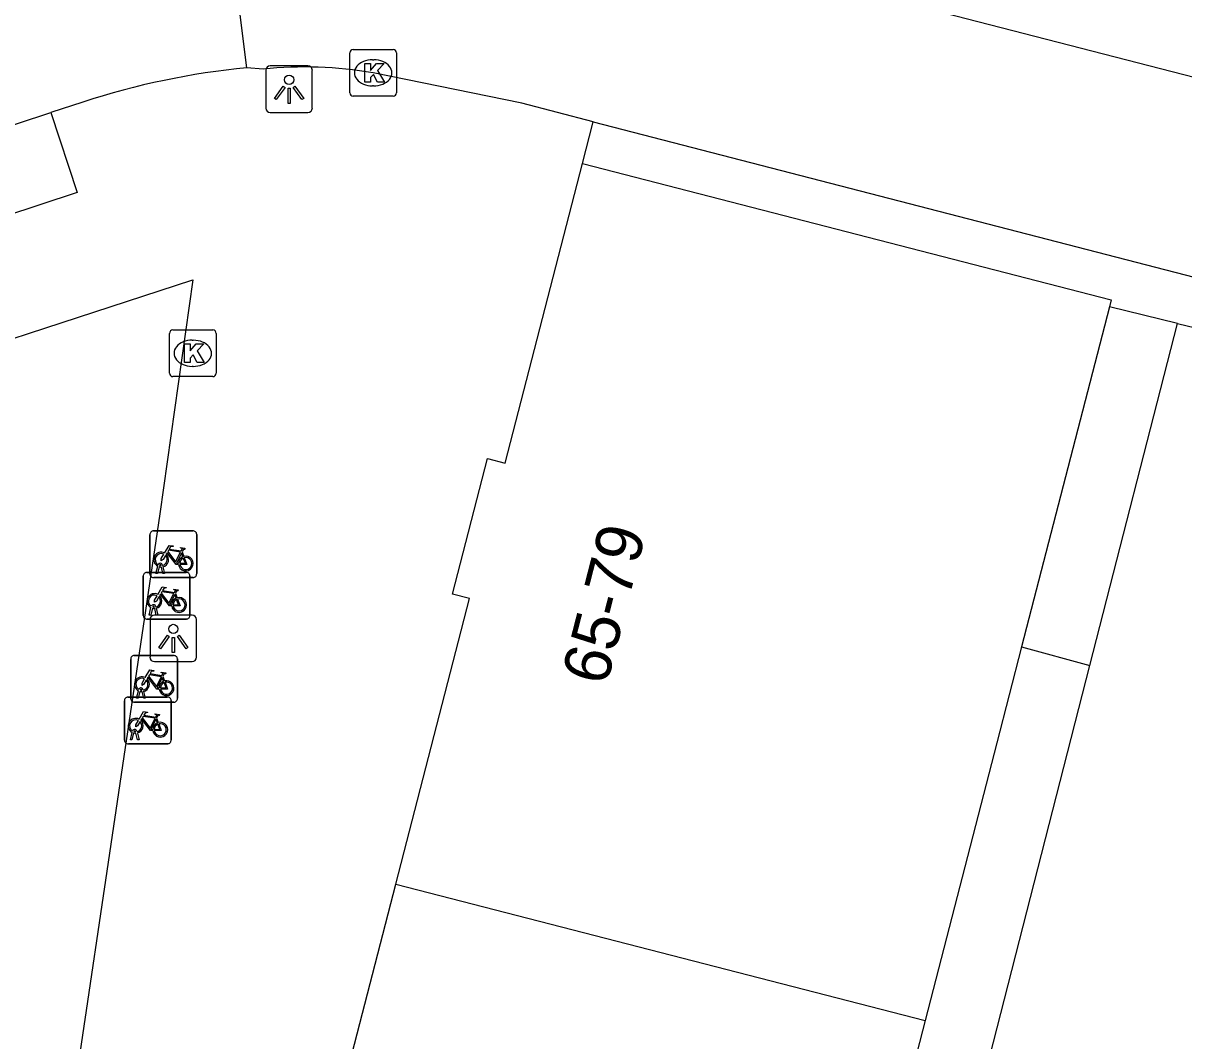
# Model space of a CAD drawing. Extents: x 163686 to 164493, y 382719 to 383870.
# Drawn here: x 164044.47 to 164069.3, y 383145.46 to 383167.24 of the extents above; entities that cross this region are included whole.
import ezdxf

# ---------------------------------------------------------------- set-up
doc = ezdxf.new("R2010")
doc.units = 0
for name, color, linetype in [('IMGEO_Fietsenrek', 7, 'Continuous'), ('IMGEO_Kolk', 7, 'Continuous'), ('IMGEO_Lichtpunt', 7, 'Continuous'), ('IMGEO_Pand', 7, 'Continuous'), ('IMGEO_Pand_nummerreeks', 7, 'Continuous'), ('IMGEO_Rijbaan_lokaal_open', 7, 'Continuous'), ('IMGEO_Voetpad_op_trap', 7, 'Continuous'), ('IMGEO_Voetpad_open', 7, 'Continuous')]:
    doc.layers.add(name, color=color, linetype=linetype)

msp = doc.modelspace()

# ---------------------------------------------------------------- linework, layer by layer
at = {"layer": 'IMGEO_Fietsenrek'}
for p, q in [((164047.253, 383156.373), (164048.094, 383156.373)), ((164048.094, 383156.373), (164047.253, 383156.373)), ((164047.178, 383155.448), (164047.178, 383156.289)), ((164047.178, 383156.289), (164047.178, 383155.448)), ((164048.178, 383156.298), (164048.178, 383155.457)), ((164048.178, 383155.457), (164048.178, 383156.298)), ((164047.865, 383155.922), (164047.901, 383155.827)), ((164047.305, 383155.457), (164047.344, 383155.617)), ((164047.416, 383155.629), (164047.415, 383155.633)), ((164047.447, 383155.64), (164047.448, 383155.633)), ((164047.034, 383154.56), (164047.034, 383155.401)), ((164047.034, 383155.401), (164047.034, 383154.56)), ((164047.109, 383155.485), (164047.95, 383155.485)), ((164047.95, 383155.485), (164047.109, 383155.485)), ((164048.103, 383155.373), (164047.262, 383155.373)), ((164047.262, 383155.373), (164048.103, 383155.373)), ((164047.339, 383155.457), (164047.305, 383155.457)), ((164047.374, 383155.605), (164047.339, 383155.457)), ((164047.457, 383155.457), (164047.423, 383155.599)), ((164047.455, 383155.603), (164047.49, 383155.457)), ((164047.49, 383155.457), (164047.457, 383155.457)), ((164048.034, 383155.41), (164048.034, 383154.569)), ((164048.034, 383154.569), (164048.034, 383155.41)), ((164047.721, 383155.034), (164047.757, 383154.939)), ((164047.161, 383154.569), (164047.2, 383154.729)), ((164047.23, 383154.717), (164047.195, 383154.569)), ((164047.272, 383154.741), (164047.271, 383154.745)), ((164047.313, 383154.569), (164047.279, 383154.711)), ((164047.303, 383154.752), (164047.304, 383154.745)), ((164047.311, 383154.715), (164047.346, 383154.569)), ((164047.959, 383154.485), (164047.118, 383154.485)), ((164047.118, 383154.485), (164047.959, 383154.485)), ((164047.195, 383154.569), (164047.161, 383154.569)), ((164047.346, 383154.569), (164047.313, 383154.569)), ((164046.841, 383153.705), (164047.682, 383153.705)), ((164047.682, 383153.705), (164046.841, 383153.705)), ((164047.766, 383153.63), (164047.766, 383152.789)), ((164047.766, 383152.789), (164047.766, 383153.63)), ((164046.766, 383152.78), (164046.766, 383153.621)), ((164046.766, 383153.621), (164046.766, 383152.78)), ((164047.453, 383153.254), (164047.489, 383153.159)), ((164046.893, 383152.789), (164046.932, 383152.949)), ((164046.962, 383152.937), (164046.927, 383152.789)), ((164047.004, 383152.961), (164047.003, 383152.965)), ((164047.045, 383152.789), (164047.011, 383152.931)), ((164047.035, 383152.972), (164047.036, 383152.965)), ((164047.043, 383152.935), (164047.078, 383152.789)), ((164046.632, 383151.89), (164046.632, 383152.731)), ((164046.632, 383152.731), (164046.632, 383151.89)), ((164046.707, 383152.815), (164047.548, 383152.815)), ((164047.548, 383152.815), (164046.707, 383152.815)), ((164047.691, 383152.705), (164046.85, 383152.705)), ((164046.85, 383152.705), (164047.691, 383152.705)), ((164046.927, 383152.789), (164046.893, 383152.789)), ((164047.078, 383152.789), (164047.045, 383152.789)), ((164047.632, 383152.74), (164047.632, 383151.899)), ((164047.632, 383151.899), (164047.632, 383152.74)), ((164047.319, 383152.364), (164047.355, 383152.269)), ((164046.759, 383151.899), (164046.798, 383152.059)), ((164046.793, 383151.899), (164046.759, 383151.899)), ((164046.828, 383152.047), (164046.793, 383151.899)), ((164046.87, 383152.071), (164046.869, 383152.075)), ((164046.911, 383151.899), (164046.877, 383152.041)), ((164046.901, 383152.082), (164046.902, 383152.075)), ((164046.909, 383152.045), (164046.944, 383151.899)), ((164046.944, 383151.899), (164046.911, 383151.899)), ((164047.557, 383151.815), (164046.716, 383151.815)), ((164046.716, 383151.815), (164047.557, 383151.815))]:
    msp.add_line(p, q, dxfattribs=at)
for points in [[(164047.512, 383155.847), (164047.46, 383155.757), (164047.42, 383155.732), (164047.421, 383155.779), (164047.476, 383155.873)], [(164047.491, 383155.899), (164047.586, 383156.063), (164047.672, 383156.049), (164047.674, 383156.04), (164047.618, 383156.029), (164047.591, 383155.984), (164047.847, 383155.943)], [(164047.787, 383155.655), (164047.737, 383155.655), (164047.546, 383155.906), (164047.527, 383155.874)], [(164047.834, 383155.918), (164047.577, 383155.959), (164047.56, 383155.93), (164047.727, 383155.71), (164047.834, 383155.918)], [(164047.882, 383155.82), (164047.852, 383155.897), (164047.743, 383155.679), (164047.786, 383155.679)], [(164047.847, 383155.943), (164047.872, 383155.992), (164047.866, 383155.996), (164047.843, 383156), (164047.831, 383156.007), (164047.83, 383156.01), (164047.832, 383156.015), (164047.927, 383156), (164047.929, 383155.99), (164047.919, 383155.977), (164047.907, 383155.971), (164047.893, 383155.977), (164047.865, 383155.922)], [(164047.816, 383155.679), (164047.936, 383155.678), (164047.892, 383155.792)], [(164047.912, 383155.799), (164047.967, 383155.654), (164047.817, 383155.654)], [(164047.347, 383155.011), (164047.442, 383155.175), (164047.528, 383155.161), (164047.53, 383155.152), (164047.474, 383155.141), (164047.447, 383155.096), (164047.703, 383155.055)], [(164047.703, 383155.055), (164047.728, 383155.104), (164047.722, 383155.108), (164047.699, 383155.112), (164047.687, 383155.119), (164047.686, 383155.122), (164047.688, 383155.127), (164047.783, 383155.112), (164047.785, 383155.102), (164047.775, 383155.089), (164047.763, 383155.083), (164047.749, 383155.089), (164047.721, 383155.034)], [(164047.368, 383154.959), (164047.316, 383154.869), (164047.276, 383154.844), (164047.277, 383154.891), (164047.332, 383154.985)], [(164047.643, 383154.767), (164047.593, 383154.767), (164047.402, 383155.018), (164047.383, 383154.986)], [(164047.69, 383155.03), (164047.433, 383155.071), (164047.416, 383155.042), (164047.583, 383154.822), (164047.69, 383155.03)], [(164047.738, 383154.932), (164047.708, 383155.009), (164047.599, 383154.791), (164047.642, 383154.791)], [(164047.672, 383154.791), (164047.792, 383154.79), (164047.748, 383154.904)], [(164047.768, 383154.911), (164047.823, 383154.766), (164047.673, 383154.766)], [(164047.079, 383153.231), (164047.174, 383153.395), (164047.26, 383153.381), (164047.262, 383153.372), (164047.206, 383153.361), (164047.179, 383153.316), (164047.435, 383153.275)], [(164047.1, 383153.179), (164047.048, 383153.089), (164047.008, 383153.064), (164047.009, 383153.111), (164047.064, 383153.205)], [(164047.375, 383152.987), (164047.325, 383152.987), (164047.134, 383153.238), (164047.115, 383153.206)], [(164047.422, 383153.25), (164047.165, 383153.291), (164047.148, 383153.262), (164047.315, 383153.042), (164047.422, 383153.25)], [(164047.47, 383153.152), (164047.44, 383153.229), (164047.331, 383153.011), (164047.374, 383153.011)], [(164047.5, 383153.131), (164047.555, 383152.986), (164047.405, 383152.986)], [(164047.435, 383153.275), (164047.46, 383153.324), (164047.454, 383153.328), (164047.431, 383153.332), (164047.419, 383153.339), (164047.418, 383153.342), (164047.42, 383153.347), (164047.515, 383153.332), (164047.517, 383153.322), (164047.507, 383153.309), (164047.495, 383153.303), (164047.481, 383153.309), (164047.453, 383153.254)], [(164047.404, 383153.011), (164047.524, 383153.01), (164047.48, 383153.124)], [(164046.945, 383152.341), (164047.04, 383152.505), (164047.126, 383152.491), (164047.128, 383152.482), (164047.072, 383152.471), (164047.045, 383152.426), (164047.301, 383152.385)], [(164047.288, 383152.36), (164047.031, 383152.401), (164047.014, 383152.372), (164047.181, 383152.152), (164047.288, 383152.36)], [(164047.301, 383152.385), (164047.326, 383152.434), (164047.32, 383152.438), (164047.297, 383152.442), (164047.285, 383152.449), (164047.284, 383152.452), (164047.286, 383152.457), (164047.381, 383152.442), (164047.383, 383152.432), (164047.373, 383152.419), (164047.361, 383152.413), (164047.347, 383152.419), (164047.319, 383152.364)], [(164046.966, 383152.289), (164046.914, 383152.199), (164046.874, 383152.174), (164046.875, 383152.221), (164046.93, 383152.315)], [(164047.241, 383152.097), (164047.191, 383152.097), (164047, 383152.348), (164046.981, 383152.316)], [(164047.336, 383152.262), (164047.306, 383152.339), (164047.197, 383152.121), (164047.24, 383152.121)], [(164047.27, 383152.121), (164047.39, 383152.12), (164047.346, 383152.234)], [(164047.366, 383152.241), (164047.421, 383152.096), (164047.271, 383152.096)]]:
    msp.add_lwpolyline(points, dxfattribs=at)
for centre, radius, start, end in [((164047.256, 383156.295), 0.0779, 92.4484, 184.2845), ((164047.256, 383156.295), 0.0779, 92.4484, 184.2845), ((164048.1, 383156.295), 0.0779, 2.4484, 94.2845), ((164048.1, 383156.295), 0.0779, 2.4484, 94.2845), ((164047.418, 383155.758), 0.159, 62.6766, 242.1369), ((164047.418, 383155.758), 0.129, 63.3192, 238.903), ((164047.418, 383155.758), 0.159, 283.5766, 46.6042), ((164047.398, 383155.629), 0.0499, 12.8025, 158.6934), ((164047.398, 383155.629), 0.0174, 12.8025, 163.4502), ((164047.418, 383155.758), 0.129, 253.415, 269.0204), ((164047.418, 383155.758), 0.129, 283.6043, 43.4302), ((164047.945, 383155.674), 0.159, 113.3408, 178.3217), ((164047.945, 383155.674), 0.159, 187.0065, 105.7708), ((164047.945, 383155.674), 0.129, 113.923, 177.9556), ((164047.945, 383155.674), 0.129, 188.6715, 104.5883), ((164047.112, 383155.407), 0.0779, 92.4484, 184.2845), ((164047.112, 383155.407), 0.0779, 92.4484, 184.2845), ((164047.256, 383155.451), 0.0779, 182.4484, 274.2845), ((164047.256, 383155.451), 0.0779, 182.4484, 274.2845), ((164047.418, 383155.758), 0.159, 253.9967, 271.7867), ((164047.956, 383155.407), 0.0779, 2.4484, 94.2845), ((164047.956, 383155.407), 0.0779, 2.4484, 94.2845), ((164048.1, 383155.451), 0.0779, 272.4484, 4.2845), ((164048.1, 383155.451), 0.0779, 272.4484, 4.2845), ((164047.274, 383154.87), 0.159, 62.6766, 242.1369), ((164047.274, 383154.87), 0.129, 63.3192, 238.903), ((164047.274, 383154.87), 0.129, 283.6043, 43.4302), ((164047.274, 383154.87), 0.159, 283.5766, 46.6042), ((164047.801, 383154.786), 0.159, 113.3408, 178.3217), ((164047.801, 383154.786), 0.159, 187.0065, 105.7708), ((164047.801, 383154.786), 0.129, 113.923, 177.9556), ((164047.801, 383154.786), 0.129, 188.6715, 104.5883), ((164047.254, 383154.741), 0.0499, 12.8025, 158.6934), ((164047.274, 383154.87), 0.159, 253.9967, 271.7867), ((164047.254, 383154.741), 0.0174, 12.8025, 163.4502), ((164047.274, 383154.87), 0.129, 253.415, 269.0204), ((164047.112, 383154.563), 0.0779, 182.4484, 274.2845), ((164047.112, 383154.563), 0.0779, 182.4484, 274.2845), ((164047.956, 383154.563), 0.0779, 272.4484, 4.2845), ((164047.956, 383154.563), 0.0779, 272.4484, 4.2845), ((164046.844, 383153.627), 0.0779, 92.4484, 184.2845), ((164046.844, 383153.627), 0.0779, 92.4484, 184.2845), ((164047.688, 383153.627), 0.0779, 2.4484, 94.2845), ((164047.688, 383153.627), 0.0779, 2.4484, 94.2845), ((164047.006, 383153.09), 0.159, 62.6766, 242.1369), ((164047.006, 383153.09), 0.129, 63.3192, 238.903), ((164047.006, 383153.09), 0.129, 283.6043, 43.4302), ((164047.006, 383153.09), 0.159, 283.5766, 46.6042), ((164047.533, 383153.006), 0.159, 113.3408, 178.3217), ((164047.533, 383153.006), 0.159, 187.0065, 105.7708), ((164047.533, 383153.006), 0.129, 188.6715, 104.5883), ((164046.986, 383152.961), 0.0499, 12.8025, 158.6934), ((164047.006, 383153.09), 0.159, 253.9967, 271.7867), ((164046.986, 383152.961), 0.0174, 12.8025, 163.4502), ((164047.006, 383153.09), 0.129, 253.415, 269.0204), ((164047.533, 383153.006), 0.129, 113.923, 177.9556), ((164046.71, 383152.737), 0.0779, 92.4484, 184.2845), ((164046.71, 383152.737), 0.0779, 92.4484, 184.2845), ((164046.844, 383152.783), 0.0779, 182.4484, 274.2845), ((164046.844, 383152.783), 0.0779, 182.4484, 274.2845), ((164047.554, 383152.737), 0.0779, 2.4484, 94.2845), ((164047.554, 383152.737), 0.0779, 2.4484, 94.2845), ((164047.688, 383152.783), 0.0779, 272.4484, 4.2845), ((164047.688, 383152.783), 0.0779, 272.4484, 4.2845), ((164046.872, 383152.2), 0.159, 62.6766, 242.1369), ((164046.872, 383152.2), 0.129, 63.3192, 238.903), ((164046.872, 383152.2), 0.129, 283.6043, 43.4302), ((164046.872, 383152.2), 0.159, 283.5766, 46.6042), ((164047.399, 383152.116), 0.159, 113.3408, 178.3217), ((164047.399, 383152.116), 0.159, 187.0065, 105.7708), ((164047.399, 383152.116), 0.129, 113.923, 177.9556), ((164047.399, 383152.116), 0.129, 188.6715, 104.5883), ((164046.71, 383151.893), 0.0779, 182.4484, 274.2845), ((164046.71, 383151.893), 0.0779, 182.4484, 274.2845), ((164046.852, 383152.071), 0.0499, 12.8025, 158.6934), ((164046.872, 383152.2), 0.159, 253.9967, 271.7867), ((164046.852, 383152.071), 0.0174, 12.8025, 163.4502), ((164046.872, 383152.2), 0.129, 253.415, 269.0204), ((164047.554, 383151.893), 0.0779, 272.4484, 4.2845), ((164047.554, 383151.893), 0.0779, 272.4484, 4.2845)]:
    msp.add_arc(centre, radius, start, end, dxfattribs=at)
at = {"layer": 'IMGEO_Kolk'}
for p, q in [((164051.452, 383165.754), (164051.452, 383166.606)), ((164051.527, 383166.68), (164052.379, 383166.68)), ((164052.453, 383166.606), (164052.453, 383165.754)), ((164051.94, 383166.46), (164051.965, 383166.46)), ((164051.963, 383165.9), (164051.938, 383165.9)), ((164052.379, 383165.68), (164051.527, 383165.68)), ((164047.593, 383159.749), (164047.593, 383160.601)), ((164047.668, 383160.675), (164048.52, 383160.675)), ((164048.594, 383160.601), (164048.594, 383159.749)), ((164048.081, 383160.455), (164048.106, 383160.455)), ((164048.104, 383159.895), (164048.079, 383159.895)), ((164048.52, 383159.675), (164047.668, 383159.675))]:
    msp.add_line(p, q, dxfattribs=at)
for points in [[(164051.452, 383165.754), (164051.452, 383166.606)], [(164051.527, 383166.68), (164052.379, 383166.68)], [(164052.453, 383166.606), (164052.453, 383165.754)], [(164051.773, 383166.38), (164051.896, 383166.38), (164051.896, 383166.229), (164052.026, 383166.38), (164052.19, 383166.38), (164052.044, 383166.229), (164052.197, 383165.98), (164052.045, 383165.98), (164051.96, 383166.144), (164051.896, 383166.077), (164051.896, 383165.98), (164051.773, 383165.98), (164051.773, 383166.38)], [(164052.379, 383165.68), (164051.527, 383165.68)], [(164047.593, 383159.749), (164047.593, 383160.601)], [(164047.668, 383160.675), (164048.52, 383160.675)], [(164048.594, 383160.601), (164048.594, 383159.749)], [(164047.914, 383160.375), (164048.037, 383160.375), (164048.037, 383160.224), (164048.167, 383160.375), (164048.331, 383160.375), (164048.185, 383160.224), (164048.338, 383159.975), (164048.186, 383159.975), (164048.101, 383160.139), (164048.037, 383160.072), (164048.037, 383159.975), (164047.914, 383159.975), (164047.914, 383160.375)], [(164048.52, 383159.675), (164047.668, 383159.675)]]:
    msp.add_lwpolyline(points, dxfattribs=at)
for centre, start, end in [((164051.529, 383166.604), 91.552, 178.448), ((164051.529, 383166.604), 91.552, 178.448), ((164052.377, 383166.604), 1.552, 88.448), ((164052.377, 383166.604), 1.552, 88.448), ((164051.529, 383165.756), 181.552, 268.448), ((164051.529, 383165.756), 181.552, 268.448), ((164052.377, 383165.756), 271.552, 358.448), ((164052.377, 383165.756), 271.552, 358.448), ((164047.67, 383160.599), 91.552, 178.448), ((164047.67, 383160.599), 91.552, 178.448), ((164048.518, 383160.599), 1.552, 88.448), ((164048.518, 383160.599), 1.552, 88.448), ((164047.67, 383159.751), 181.552, 268.448), ((164047.67, 383159.751), 181.552, 268.448), ((164048.518, 383159.751), 271.552, 358.448), ((164048.518, 383159.751), 271.552, 358.448)]:
    msp.add_arc(centre, 0.0765, start, end, dxfattribs=at)
for centre, major_axis, ratio, start_param, end_param in [((164051.939, 383166.18), (-0.387, 0.002), 0.722429, 4.712389, 7.853982), ((164051.964, 383166.18), (-0.39, 0.002), 0.717154, 1.570796, 4.712389), ((164048.08, 383160.175), (-0.387, 0.002), 0.722429, 4.712389, 7.853982), ((164048.105, 383160.175), (-0.39, 0.002), 0.717154, 1.570796, 4.712389)]:
    msp.add_ellipse(centre, major_axis=major_axis, ratio=ratio, start_param=start_param, end_param=end_param, dxfattribs=at)
at = {"layer": 'IMGEO_Lichtpunt'}
for p, q in [((164050.558, 383166.327), (164049.75, 383166.327)), ((164050.558, 383166.327), (164049.75, 383166.327)), ((164049.656, 383166.232), (164049.656, 383165.425)), ((164049.656, 383166.232), (164049.656, 383165.425)), ((164050.652, 383165.425), (164050.652, 383166.232)), ((164050.652, 383165.425), (164050.652, 383166.232)), ((164049.75, 383165.331), (164050.558, 383165.331)), ((164049.75, 383165.331), (164050.558, 383165.331)), ((164047.179, 383154.475), (164047.179, 383153.668)), ((164047.179, 383154.475), (164047.179, 383153.668)), ((164048.081, 383154.57), (164047.273, 383154.57)), ((164048.081, 383154.57), (164047.273, 383154.57)), ((164048.175, 383153.668), (164048.175, 383154.475)), ((164048.175, 383153.668), (164048.175, 383154.475)), ((164047.273, 383153.574), (164048.081, 383153.574)), ((164047.273, 383153.574), (164048.081, 383153.574))]:
    msp.add_line(p, q, dxfattribs=at)
for points in [[(164050.03, 383165.896), (164050.069, 383165.868), (164049.881, 383165.606), (164049.843, 383165.633), (164050.03, 383165.896)], [(164050.132, 383165.848), (164050.179, 383165.848), (164050.179, 383165.526), (164050.132, 383165.526), (164050.132, 383165.848)], [(164050.242, 383165.868), (164050.28, 383165.895), (164050.467, 383165.633), (164050.428, 383165.605), (164050.242, 383165.868)], [(164047.553, 383154.139), (164047.592, 383154.111), (164047.404, 383153.849), (164047.366, 383153.876), (164047.553, 383154.139)], [(164047.765, 383154.111), (164047.803, 383154.138), (164047.99, 383153.876), (164047.951, 383153.848), (164047.765, 383154.111)], [(164047.655, 383154.091), (164047.702, 383154.091), (164047.702, 383153.769), (164047.655, 383153.769), (164047.655, 383154.091)]]:
    msp.add_lwpolyline(points, dxfattribs=at)
for centre in [(164050.155, 383166.03), (164047.678, 383154.273)]:
    msp.add_circle(centre, 0.0994, dxfattribs=at)
for centre, start, end in [((164049.75, 383166.232), 90, 180), ((164049.75, 383166.232), 90, 180), ((164050.558, 383166.232), 0, 90), ((164050.558, 383166.232), 0, 90), ((164049.75, 383165.425), 180, 270), ((164049.75, 383165.425), 180, 270), ((164050.558, 383165.425), 270, 0), ((164050.558, 383165.425), 270, 360), ((164047.273, 383154.475), 90, 180), ((164047.273, 383154.475), 90, 180), ((164048.081, 383154.475), 0, 90), ((164048.081, 383154.475), 0, 90), ((164047.273, 383153.668), 180, 270), ((164047.273, 383153.668), 180, 270), ((164048.081, 383153.668), 270, 0), ((164048.081, 383153.668), 270, 360)]:
    msp.add_arc(centre, 0.0946, start, end, dxfattribs=at)
at = {"layer": 'IMGEO_Pand'}
for points in [[(164052.438, 383148.809), (164054.015, 383154.927), (164053.65, 383155.021), (164054.398, 383157.921), (164054.779, 383157.822), (164056.432, 383164.235)], [(164056.432, 383164.235), (164067.745, 383161.318), (164067.707, 383161.169)], [(164067.707, 383161.169), (164065.83, 383153.889)], [(164065.83, 383153.889), (164065.301, 383151.838), (164063.767, 383145.888)], [(164048.491, 383133.455), (164049.121, 383135.898), (164050.124, 383139.79), (164049.744, 383139.888), (164050.473, 383142.716), (164050.842, 383142.62), (164052.438, 383148.809)], [(164052.438, 383148.809), (164063.767, 383145.888)], [(164063.767, 383145.888), (164062.233, 383139.938), (164061.826, 383138.36)]]:
    msp.add_lwpolyline(points, dxfattribs=at)
at = {"layer": 'IMGEO_Rijbaan_lokaal_open'}
for points in [[(164049.254, 383166.286), (164048.792, 383169.933)], [(164176.893, 383138.284), (164107.356, 383156.336), (164055.386, 383169.723)], [(164049.6, 383166.258), (164049.254, 383166.286)], [(164056.663, 383165.132), (164055.133, 383165.53), (164051.953, 383166.18)], [(164045.745, 383165.552), (164045.056, 383165.327)], [(164034.053, 383161.695), (164045.056, 383165.327)], [(164056.663, 383165.132), (164070.595, 383161.529), (164076.984, 383159.809)]]:
    msp.add_lwpolyline(points, dxfattribs=at)
for centre, radius, start, end in [((164050.498, 383157.819), 8.486, 80.1282, 96.0746), ((164050.774, 383150.263), 16.095, 95.4205, 108.2086)]:
    msp.add_arc(centre, radius, start, end, dxfattribs=at)
at = {"layer": 'IMGEO_Voetpad_op_trap'}
msp.add_lwpolyline([(164067.292, 383153.494), (164069.165, 383160.815)], dxfattribs=at)
at = {"layer": 'IMGEO_Voetpad_open'}
for points in [[(164045.056, 383165.327), (164045.624, 383163.615), (164034.644, 383159.993), (164034.053, 383161.695)], [(164056.432, 383164.235), (164056.663, 383165.132)], [(164033.321, 383156.926), (164048.093, 383161.745), (164047.39, 383156.736), (164044.6, 383137.924), (164043.063, 383127.721)], [(164069.165, 383160.815), (164067.707, 383161.169)], [(164069.165, 383160.815), (164070.291, 383160.541), (164070.759, 383160.427), (164070.835, 383153.95), (164090.269, 383148.889)], [(164065.83, 383153.889), (164067.292, 383153.494)], [(164061.826, 383138.36), (164063.321, 383137.974), (164067.292, 383153.494)]]:
    msp.add_lwpolyline(points, dxfattribs=at)

# ---------------------------------------------------------------- texts
at = {"layer": 'IMGEO_Pand_nummerreeks'}
msp.add_text('65-79', height=1, rotation=75.587, dxfattribs=at).set_placement((164056.945, 383153.032))

doc.saveas('drawing.dxf')
